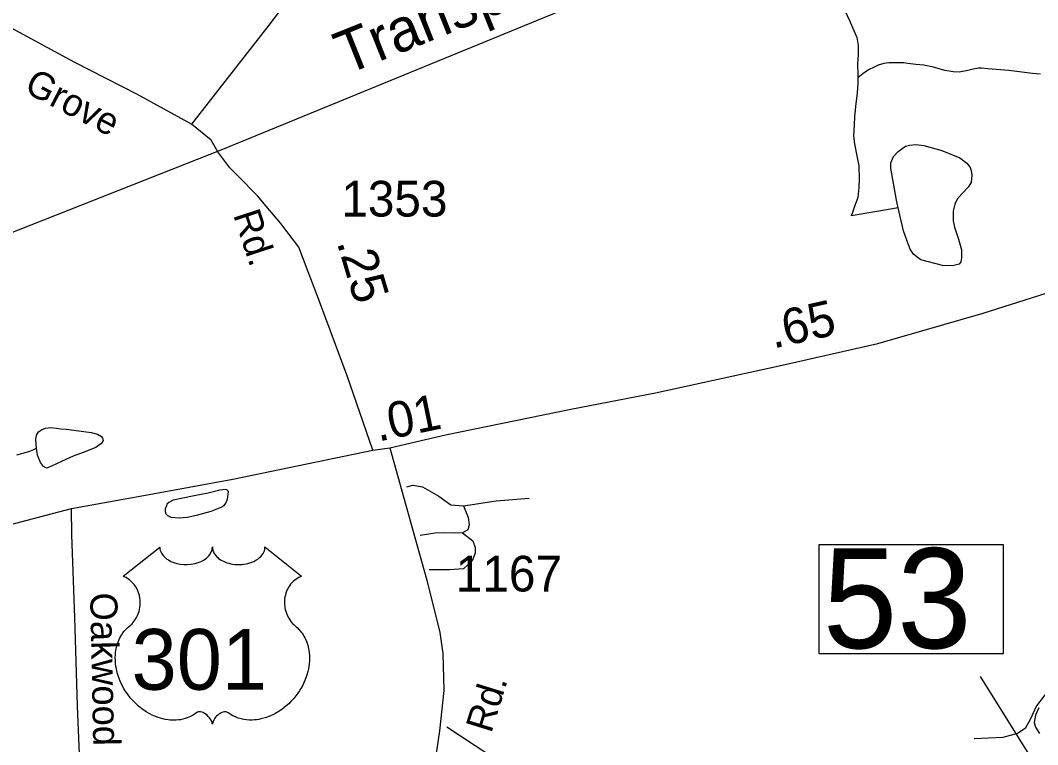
# Model space of a CAD drawing. Extents: x 2082433 to 2279600, y 546599 to 755198.
# Drawn here: x 2155630 to 2159193, y 609166 to 611701 of the extents above; entities that cross this region are included whole.
import ezdxf

# ---------------------------------------------------------------- set-up
doc = ezdxf.new("R2010")
doc.units = 0
for name, color, linetype in [('Exist Hydrographic Creek Single Shore', 7, 'Continuous'), ('Exist Hydrographic Misc Water Feature', 7, 'Continuous'), ('Exist Railroad Mainline', 7, 'Continuous'), ('Exist Railroad Mainline Label', 7, 'Continuous'), ('Exist Road Non-System Type 51', 7, 'Continuous'), ('Exist Road Non-System Type 51 Label', 7, 'Continuous'), ('Exist Road Primary US Attributed', 7, 'Continuous'), ('Exist Road Primary US Mileage Hundredths English Label', 7, 'Continuous'), ('Exist Road Primary US Shield CELL', 7, 'Continuous'), ('Exist Road Primary US Shield Number Label', 7, 'Continuous'), ('Exist Road Secondary Mileage Hundredths English Label', 7, 'Continuous'), ('Exist Road Secondary Structure Standard Bridge Number Label', 7, 'Continuous'), ('Exist Road Secondary Type 51 Attributed', 7, 'Continuous'), ('Exist Road Secondary Type 51 Label', 7, 'Continuous'), ('Exist Road Secondary Type 51 Number Label', 7, 'Continuous')]:
    doc.layers.add(name, color=color, linetype=linetype)

msp = doc.modelspace()

# ---------------------------------------------------------------- linework, layer by layer
at = {"layer": 'Exist Hydrographic Creek Single Shore'}
msp.add_lwpolyline([(2158517.3, 611734.8), (2158533.7, 611700.7), (2158549.4, 611665), (2158559.9, 611641.1), (2158564, 611613), (2158563.8, 611581), (2158562, 611547.2), (2158562.4, 611513), (2158562.6, 611499.2)], dxfattribs=at)
at = {"layer": 'Exist Hydrographic Misc Water Feature'}
for points in [[(2159202.3, 611512.4), (2159174.2, 611514.6), (2159092.2, 611525.8), (2159018, 611531.7), (2158996.3, 611533.4), (2158986, 611533.3), (2158966.3, 611529.4), (2158948.1, 611525.3), (2158918.1, 611519.2), (2158896.4, 611520.9), (2158868.1, 611524.8), (2158828.1, 611536.6), (2158794.1, 611544.1), (2158766.4, 611546.3), (2158738.1, 611550.2), (2158724.4, 611551.8), (2158694.2, 611551.9), (2158672.1, 611551.6), (2158654.2, 611549.4), (2158634.1, 611543.5), (2158620.4, 611537.5), (2158599.9, 611527.2), (2158580.6, 611513.1), (2158562.6, 611499.2)], [(2158562.6, 611499.2), (2158562.4, 611481), (2158560.7, 611447.2), (2158555.2, 611398.9), (2158550.9, 611363.1), (2158549.7, 611334.9), (2158547.6, 611295.1), (2158551.7, 611268.9), (2158559.7, 611227.1), (2158566.1, 611191.3), (2158568.1, 611145.1), (2158566.7, 611115.3), (2158563, 611081), (2158552.7, 611053), (2158543.1, 611025.2), (2158539.2, 611016.9)], [(2158704.7, 611044.2), (2158698.7, 611071.9), (2158678.2, 611183.6), (2158678.4, 611201.9), (2158687.9, 611224), (2158703.6, 611241.9), (2158729.7, 611260.2), (2158743.6, 611264.2), (2158765.6, 611266.2), (2158793.9, 611262.3), (2158857.6, 611244.9), (2158920.2, 611219.2), (2158944, 611201.5), (2158956.1, 611185.4), (2158960, 611175.5), (2158962.4, 611159.3), (2158960.2, 611133.3), (2158948.7, 611117.2), (2158928.8, 611095.1), (2158910.5, 611075.2), (2158903, 611057.2), (2158897.2, 611033), (2158897, 610999.3), (2158901.1, 610977.2), (2158915.3, 610935.3), (2158925.5, 610897.3), (2158925.9, 610869.2), (2158924.1, 610855.3), (2158918.1, 610847.3), (2158894.1, 610841.2), (2158859.9, 610843.1), (2158783.6, 610862.3), (2158770.1, 610872.5), (2158758.2, 610882.4), (2158745.9, 610900.5), (2158735.6, 610928.4), (2158723.3, 610963.9), (2158704.7, 611044.2)], [(2158704.7, 611044.2), (2158629.2, 611031.7), (2158539.2, 611016.9)], [(2155686.7, 610203.5), (2155684.9, 610233.4), (2155686.3, 610249.4), (2155694.1, 610261.2), (2155704.6, 610267.3), (2155718.3, 610273.3), (2155736.5, 610275.4), (2155756.6, 610273.7), (2155772.4, 610271.7), (2155790.5, 610269.8), (2155834.6, 610264.3), (2155878.6, 610258.4), (2155900.6, 610252.3), (2155914.1, 610244.5), (2155918.2, 610238.6), (2155920.7, 610230.6), (2155918.8, 610226.8), (2155912.7, 610218.4), (2155894.6, 610206.5), (2155850.8, 610188.4), (2155814.7, 610176), (2155776.9, 610157.8), (2155737.2, 610139.5), (2155721.4, 610133.4), (2155711.3, 610139.3), (2155700.9, 610153.5), (2155690.8, 610179.4), (2155686.7, 610203.5)], [(2155686.7, 610203.5), (2155676.7, 610197.3), (2155658.6, 610191.1), (2155616.6, 610178.8)], [(2156199.3, 610028.3), (2156165.7, 610022), (2156149.9, 610013.9), (2156143.8, 610007.9), (2156141.5, 610001.8), (2156137.6, 609991.8), (2156137.8, 609982), (2156139.9, 609974), (2156146, 609967.8), (2156157.7, 609962), (2156186, 609960.1), (2156213.9, 609962.4), (2156251.8, 609970.4), (2156298.2, 609982.9), (2156333.7, 609997), (2156343.5, 610003.2), (2156349.6, 610011.2), (2156355.8, 610025.3), (2156359.3, 610051.1), (2156357.4, 610055.1), (2156349.4, 610059.1), (2156329.1, 610056.9), (2156287.5, 610046.6), (2156269.5, 610042.8), (2156239.5, 610036.4), (2156199.3, 610028.3)], [(2159196.8, 609295.3), (2159184.9, 609269.5), (2159180.8, 609243.4), (2159185.1, 609227.3), (2159199.3, 609205.3)]]:
    msp.add_lwpolyline(points, dxfattribs=at)
at = {"layer": 'Exist Railroad Mainline'}
for points in [[(2156339, 611249.6), (2157583.4, 611759.8), (2158299.6, 612041.6), (2159552.5, 612505.4)], [(2153792.7, 610254.8), (2154321.4, 610452.3), (2154856.9, 610666.1), (2156339, 611249.6)]]:
    msp.add_lwpolyline(points, dxfattribs=at)
at = {"layer": 'Exist Road Non-System Type 51'}
for points in [[(2156983.6, 610068.9), (2157004.9, 610074.3), (2157038.7, 610068.9), (2157095.5, 610035.2), (2157138.1, 610005), (2157182.5, 610001.5)], [(2157182.5, 610001.5), (2157296.2, 610019.2), (2157411.6, 610028.1)], [(2155863.1, 608339.3), (2155853.3, 608728.2), (2155841.8, 609021.2), (2155830.2, 609301.8), (2155820.5, 609610.8), (2155810.7, 609900.2), (2155808.9, 609992.6)], [(2157182.5, 610001.5), (2157198.5, 609960.6), (2157202.1, 609935.7), (2157196.7, 609918), (2157179, 609907.3), (2157150.6, 609905.6), (2157115, 609907.3), (2157083.1, 609905.6), (2157029.8, 609898.5)], [(2157179, 609907.3), (2157214.5, 609878.9), (2157223.4, 609855.8), (2157223.4, 609836.3), (2157212.7, 609809.7), (2157182.5, 609781.3), (2157132.8, 609777.7), (2157061.8, 609777.7)], [(2159556.9, 609382.6), (2159500.2, 609402.6), (2159431.2, 609418.1), (2159342.2, 609418.1), (2159295.5, 609402.6), (2159242.2, 609371.4), (2159188.8, 609302.5), (2159166.5, 609253.6), (2159148.8, 609222.4), (2159122.1, 609204.6), (2159070.9, 609191.3), (2158970.8, 609186.8)], [(2157123.9, 609229), (2157271.3, 609131.3), (2157386.7, 609085.1), (2157488, 609040.7), (2157534.1, 609005.2), (2157593.6, 608946.6), (2157639.8, 608891.6), (2157673.5, 608822.3), (2157723.3, 608708.6), (2157751.7, 608650), (2157808.5, 608571.9), (2157866.2, 608506.2)]]:
    msp.add_lwpolyline(points, dxfattribs=at)
at = {"layer": 'Exist Road Primary US Attributed'}
for points in [[(2156924, 610204.4), (2157119, 610250.3), (2157557.9, 610339.9), (2157854.5, 610397.7), (2158286.9, 610492.3), (2158633.2, 610570), (2159001.5, 610675.5), (2159392.1, 610800), (2159635.8, 610870.5), (2159940.4, 610972.7), (2160100.6, 611041), (2160194.8, 611095.8), (2160258.1, 611132.9)], [(2154455.5, 609214.1), (2154718.2, 609430.3), (2154961.9, 609620.5), (2155134.3, 609751.7), (2155322.2, 609854.1), (2155457.9, 609900.8), (2155808.9, 609992.6), (2156069.1, 610038.7), (2156374.5, 610095.6), (2156864.1, 610196.2)], [(2156864.1, 610196.2), (2156924, 610204.4)]]:
    msp.add_lwpolyline(points, dxfattribs=at)
at = {"layer": 'Exist Road Primary US Shield CELL'}
msp.add_lwpolyline([(2156118.7, 609857.7), (2156119, 609852.3), (2156120.3, 609846), (2156121.3, 609842.8), (2156124.2, 609836.5), (2156129.1, 609829.1), (2156135.9, 609821.9), (2156143.6, 609815.6), (2156148.7, 609812.3), (2156157.5, 609807.6), (2156167.5, 609803.4), (2156178.6, 609800.2), (2156189.9, 609797.9), (2156202.2, 609796.6), (2156214.5, 609796.3), (2156227.7, 609797.3), (2156242.3, 609800.1), (2156249, 609801.9), (2156256.5, 609804.5), (2156263.5, 609807.3), (2156271.2, 609811.4), (2156277.4, 609815.4), (2156282.2, 609818.9), (2156289, 609825.4), (2156294.4, 609832.2), (2156296.7, 609836), (2156298.7, 609839.6), (2156301.4, 609847.4), (2156302.2, 609850.8), (2156302.7, 609857.9), (2156303.1, 609851.9), (2156303.8, 609848.2), (2156304.7, 609844.6), (2156306.3, 609840.7), (2156309, 609835.2), (2156312, 609830.7), (2156317.8, 609823.9), (2156321.3, 609820.6), (2156324.6, 609817.9), (2156333.3, 609811.9), (2156343.5, 609806.7), (2156348.6, 609804.5), (2156353.7, 609802.7), (2156360.3, 609800.7), (2156367, 609799.1), (2156373.7, 609798), (2156380.5, 609797), (2156387.5, 609796.5), (2156393.2, 609796.3), (2156400.2, 609796.4), (2156406.7, 609796.8), (2156413.3, 609797.5), (2156420.6, 609798.8), (2156426.4, 609800), (2156434.2, 609802.1), (2156441.1, 609804.6), (2156447.3, 609807.3), (2156455.3, 609811.4), (2156461.7, 609815.5), (2156466.4, 609819.3), (2156472.1, 609824.4), (2156477.4, 609830.6), (2156480.5, 609835.1), (2156482.7, 609839.7), (2156484.7, 609844.6), (2156486, 609849.7), (2156486.6, 609854.2), (2156486.7, 609858.1), (2156615.3, 609755.6), (2156612.3, 609754.5), (2156605.3, 609751), (2156599.8, 609747.8), (2156590.9, 609741.5), (2156587.1, 609738.1), (2156583.3, 609734.5), (2156579.8, 609730.7), (2156576.7, 609727.2), (2156573, 609722), (2156569.7, 609716.8), (2156566.4, 609711.1), (2156564, 609706.2), (2156560.1, 609695.9), (2156558.2, 609689.3), (2156557, 609683.8), (2156555.4, 609672.3), (2156555.1, 609666.8), (2156555.1, 609661.4), (2156555.4, 609655.7), (2156555.9, 609650.3), (2156556.9, 609644.6), (2156557.8, 609639.6), (2156559.4, 609633.4), (2156561.7, 609626.3), (2156564.5, 609619.3), (2156570.4, 609608.2), (2156577.9, 609596.8), (2156583.3, 609590.4), (2156588.6, 609584.9), (2156596.6, 609578.2), (2156600.9, 609574.4), (2156605.8, 609569.5), (2156613.8, 609560.2), (2156617.1, 609555.7), (2156620.4, 609550.8), (2156623.5, 609545.7), (2156626.5, 609540.2), (2156628.9, 609535.5), (2156633.4, 609524.4), (2156636.7, 609513.7), (2156638.3, 609508.1), (2156640.7, 609495.5), (2156641.6, 609489.3), (2156642.6, 609476.9), (2156642.6, 609462.1), (2156641.4, 609447.9), (2156638.8, 609431.4), (2156636.6, 609421.6), (2156633.2, 609410.1), (2156629.9, 609400.1), (2156624.1, 609385.5), (2156618.9, 609374.8), (2156612.1, 609362.4), (2156607.5, 609354.8), (2156602.1, 609346.8), (2156595.3, 609337.5), (2156587.4, 609327.6), (2156577.9, 609317.2), (2156570.2, 609309.5), (2156560.2, 609300.6), (2156554.1, 609295.6), (2156545.5, 609289), (2156533.6, 609281.1), (2156521.9, 609274.4), (2156512, 609269.3), (2156503.2, 609265.5), (2156491.8, 609261.1), (2156472.8, 609255.9), (2156465.9, 609254.5), (2156457.7, 609253.2), (2156450, 609252.5), (2156442.6, 609252), (2156432.6, 609252), (2156422.6, 609252.8), (2156413.2, 609254.2), (2156403.4, 609256.2), (2156393.1, 609259.2), (2156383.8, 609262.9), (2156374.4, 609267.5), (2156358.5, 609277.6), (2156353.9, 609280), (2156351.3, 609280.7), (2156345.2, 609281), (2156339.4, 609279.8), (2156333.5, 609277.4), (2156329.9, 609275.5), (2156325.2, 609272.4), (2156321.5, 609269.5), (2156317.1, 609265.3), (2156314.1, 609261.8), (2156311.8, 609259.1), (2156307.3, 609252), (2156305.7, 609248.7), (2156304, 609244.4), (2156302.6, 609238), (2156300.5, 609246), (2156298.2, 609251.3), (2156295.4, 609255.9), (2156292.6, 609259.9), (2156288.1, 609265.1), (2156284.1, 609269), (2156279.2, 609272.9), (2156274.1, 609276), (2156269.9, 609278.2), (2156266.1, 609279.6), (2156261.5, 609280.8), (2156257.7, 609281.1), (2156254.6, 609281), (2156250.3, 609280), (2156244.5, 609275.8), (2156239, 609272), (2156233, 609268.3), (2156225.8, 609264.5), (2156220.6, 609262.1), (2156214.4, 609259.6), (2156207.1, 609257.2), (2156199.2, 609255.1), (2156191, 609253.5), (2156183.9, 609252.4), (2156176.2, 609251.7), (2156169.3, 609251.5), (2156162.1, 609251.6), (2156155.4, 609252.1), (2156147.5, 609252.8), (2156137.8, 609254.2), (2156129.8, 609256.1), (2156121.3, 609258.3), (2156112.5, 609261.1), (2156103.2, 609264.6), (2156091.5, 609269.7), (2156083.4, 609273.9), (2156070.5, 609281.3), (2156055.5, 609291.7), (2156044.1, 609300.9), (2156035.8, 609308.4), (2156023.6, 609320.9), (2156016.4, 609329), (2156005.1, 609343.6), (2155997.9, 609354.2), (2155993.2, 609361.9), (2155986.4, 609374.4), (2155982.6, 609382.2), (2155977.8, 609393.6), (2155974, 609404), (2155970.8, 609413.9), (2155969.1, 609420.2), (2155966.6, 609431.2), (2155965.1, 609439), (2155963.7, 609449.7), (2155962.9, 609461.1), (2155962.8, 609471.5), (2155963, 609480.1), (2155964, 609490.2), (2155965.7, 609501), (2155967.8, 609510.2), (2155969.6, 609516.8), (2155972.4, 609524.8), (2155976, 609533.7), (2155980.2, 609542.2), (2155984.3, 609549.3), (2155989.4, 609556.9), (2155994.4, 609563.3), (2156001, 609570.5), (2156007.8, 609577), (2156014.1, 609582.1), (2156021.5, 609589.4), (2156025.4, 609593.8), (2156030, 609600), (2156033.8, 609605.7), (2156036.7, 609610.8), (2156040.6, 609618.3), (2156043, 609623.9), (2156046, 609632.6), (2156047.4, 609638.6), (2156049, 609646.5), (2156049.9, 609653.8), (2156050.3, 609663), (2156050.1, 609670.6), (2156049.1, 609679.5), (2156047.4, 609688), (2156045.4, 609695.5), (2156042.2, 609704), (2156039.3, 609710.2), (2156034.4, 609718.7), (2156028.9, 609726.5), (2156023.2, 609732.9), (2156017.5, 609738.6), (2156012.1, 609742.8), (2156006.9, 609746.5), (2156000.3, 609750.5), (2155994, 609753.6), (2155990.1, 609755.2)], close=True, dxfattribs=at)
at = {"layer": 'Exist Road Secondary Structure Standard Bridge Number Label'}
msp.add_line((2160048.2, 607717.4), (2158992.3, 609404.2), dxfattribs=at)
msp.add_lwpolyline([(2158428, 609866), (2159072.1, 609866), (2159072.1, 609483.7), (2158428, 609483.7)], close=True, dxfattribs=at)
at = {"layer": 'Exist Road Secondary Type 51 Attributed'}
for points in [[(2156775.7, 612047), (2156499.9, 611684.5), (2156229.5, 611337.5)], [(2156229.5, 611337.5), (2156038.4, 611442.4), (2155820.7, 611553.4), (2155489, 611733.5)], [(2156322.1, 611240.8), (2156298.9, 611281.7), (2156229.5, 611337.5)], [(2156864.1, 610196.2), (2156774.2, 610456.3), (2156674.1, 610726.7), (2156638.7, 610820.7), (2156606, 610906.5), (2156542.7, 610990.2), (2156491, 611050.1), (2156461, 611086.9), (2156392.9, 611155), (2156364.3, 611185), (2156322.1, 611240.8)], [(2156924, 610204.4), (2156966.3, 610054.6), (2157013.9, 609883), (2157054.1, 609742), (2157099, 609558.2), (2157109.9, 609484.6), (2157113.3, 609355.9), (2157098.4, 609214.3), (2157087.5, 609143.5), (2157024.1, 608878.6), (2156983.3, 608762.8), (2156753.8, 608164.3), (2156652.3, 607877.6), (2156607.4, 607691), (2156576.8, 607494.2), (2156529.1, 607221.9), (2156491.6, 606986.9), (2156478, 606894.3), (2156473.9, 606819.4), (2156478, 606733.6), (2156492.3, 606644.4), (2156510, 606560), (2156526.4, 606515.1)]]:
    msp.add_lwpolyline(points, dxfattribs=at)

# ---------------------------------------------------------------- texts
at = {"layer": 'Exist Railroad Mainline Label'}
msp.add_text('Transportation', height=150, rotation=21.8035, dxfattribs=at).set_placement((2156769.8, 611509.1))
at = {"layer": 'Exist Road Non-System Type 51 Label'}
msp.add_text('Oakwood', height=95, rotation=271.1817, dxfattribs=at).set_placement((2155874.6, 609697.3))
at = {"layer": 'Exist Road Primary US Mileage Hundredths English Label'}
for s, rotation, p in [('.65', 12.641, (2158266.7, 610551.8)), ('.01', 11.6894, (2156883.6, 610226.3))]:
    msp.add_text(s, height=125, rotation=rotation, dxfattribs=at).set_placement(p)
at = {"layer": 'Exist Road Primary US Shield Number Label'}
msp.add_text('301', height=212.5, dxfattribs=at).set_placement((2156019.9, 609358.3))
at = {"layer": 'Exist Road Secondary Mileage Hundredths English Label'}
msp.add_text('.25', height=125, rotation=286.5916, dxfattribs=at).set_placement((2156737.8, 610924.3))
at = {"layer": 'Exist Road Secondary Structure Standard Bridge Number Label'}
msp.add_text('53', height=350, dxfattribs=at).set_placement((2158440.5, 609503.5))
at = {"layer": 'Exist Road Secondary Type 51 Label'}
for s, rotation, p in [('Grove', 332.384, (2155639.5, 611452.4)), ('Rd.', 288.2004, (2156374.9, 611020.7)), ('Rd.', 72.7845, (2157279, 609203.3))]:
    msp.add_text(s, height=95, rotation=rotation, dxfattribs=at).set_placement(p)
at = {"layer": 'Exist Road Secondary Type 51 Number Label'}
for s, p in [('1353', (2156754.1, 611014.2)), ('1167', (2157155, 609702))]:
    msp.add_text(s, height=125, dxfattribs=at).set_placement(p)

doc.saveas('drawing.dxf')
